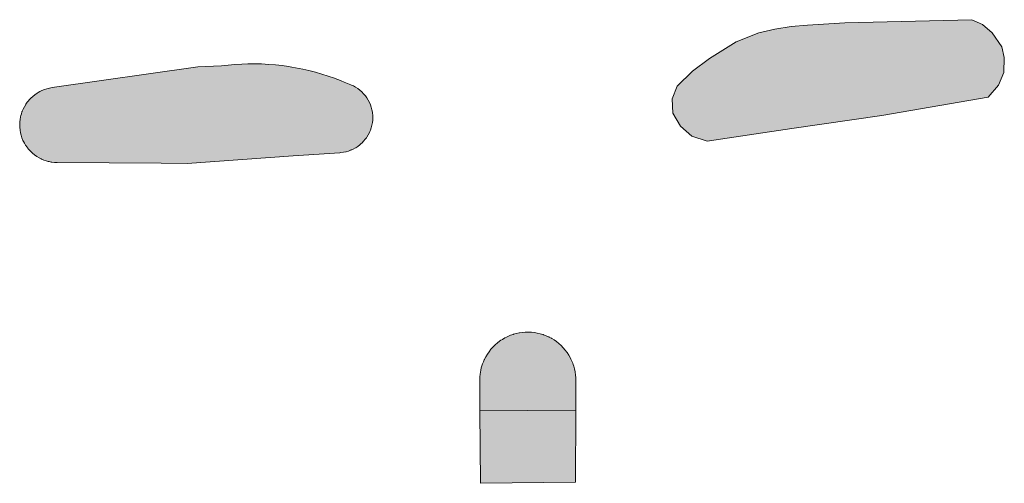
# Model space of a CAD drawing. Extents: x 97094 to 109644, y 463509 to 471969.
# Tile 361 of 362: x 106920 to 106961, y 471118 to 471137. Entities that reach past the tile are written whole.
import ezdxf

# ---------------------------------------------------------------- set-up
doc = ezdxf.new("R2010")
doc.units = 0
doc.layers.add('109 Onkruidbestrijding elementen', color=6, linetype='Continuous', lineweight=20, true_color=0xff00ff)

msp = doc.modelspace()

# ---------------------------------------------------------------- hatches: boundary and pattern name
at = {"layer": '109 Onkruidbestrijding elementen', "true_color": 0xff00ff}
for points in [[(106959.667, 471136.998), (106954.372, 471136.863), (106952.812, 471136.775), (106952.13, 471136.712), (106951.455, 471136.601), (106950.789, 471136.443), (106949.84, 471136.069), (106948.726, 471135.379), (106948.016, 471134.848), (106947.372, 471134.224), (106947.173, 471133.694), (106947.199, 471133.096), (106947.518, 471132.552), (106947.982, 471132.128), (106948.633, 471131.929), (106952.163, 471132.453), (106955.922, 471133.001), (106960.357, 471133.76), (106960.782, 471134.264), (106961.014, 471134.795), (106961.027, 471135.412), (106960.927, 471135.87), (106960.523, 471136.447), (106960.118, 471136.799), (106959.667, 471136.998)], [(106933.34, 471131.445), (106933.341, 471131.445), (106933.341, 471131.445), (106933.449, 471131.46), (106933.551, 471131.481), (106933.555, 471131.482), (106933.559, 471131.483), (106933.66, 471131.513), (106933.748, 471131.545), (106933.762, 471131.55), (106933.775, 471131.556), (106933.86, 471131.596), (106933.948, 471131.644), (106933.956, 471131.648), (106933.964, 471131.653), (106934.047, 471131.708), (106934.13, 471131.771), (106934.178, 471131.812), (106934.224, 471131.855), (106934.29, 471131.923), (106934.36, 471132.006), (106934.408, 471132.071), (106934.422, 471132.091), (106934.424, 471132.094), (106934.426, 471132.097), (106934.481, 471132.187), (106934.531, 471132.282), (106934.531, 471132.283), (106934.531, 471132.284), (106934.554, 471132.335), (106934.575, 471132.386), (106934.609, 471132.486), (106934.637, 471132.591), (106934.637, 471132.591), (106934.637, 471132.591), (106934.648, 471132.645), (106934.657, 471132.7), (106934.669, 471132.804), (106934.672, 471132.86), (106934.673, 471132.917), (106934.673, 471132.925), (106934.669, 471133.022), (106934.669, 471133.022), (106934.669, 471133.023), (106934.669, 471133.024), (106934.664, 471133.078), (106934.657, 471133.131), (106934.637, 471133.238), (106934.609, 471133.343), (106934.574, 471133.446), (106934.531, 471133.546), (106934.481, 471133.642), (106934.424, 471133.735), (106934.364, 471133.818), (106934.329, 471133.863), (106934.291, 471133.906), (106934.29, 471133.907), (106934.216, 471133.983), (106934.215, 471133.984), (106934.214, 471133.985), (106934.133, 471134.056), (106934.048, 471134.121), (106934.047, 471134.122), (106934.047, 471134.122), (106934.046, 471134.123), (106933.956, 471134.181), (106933.87, 471134.229), (106933.861, 471134.234), (106933.852, 471134.238), (106933.762, 471134.279), (106933.486, 471134.394), (106933.348, 471134.45), (106933.259, 471134.485), (106933.171, 471134.519), (106933.081, 471134.552), (106932.992, 471134.584), (106932.902, 471134.615), (106932.812, 471134.646), (106932.548, 471134.729), (106932.277, 471134.807), (106932.003, 471134.877), (106931.759, 471134.933), (106931.606, 471134.965), (106931.452, 471134.994), (106931.451, 471134.994), (106931.45, 471134.994), (106931.302, 471135.02), (106931.153, 471135.044), (106930.893, 471135.079), (106930.612, 471135.11), (106930.33, 471135.133), (106930.183, 471135.142), (106930.036, 471135.148), (106929.791, 471135.154), (106929.622, 471135.155), (106929.453, 471135.153), (106929.202, 471135.144), (106928.92, 471135.127), (106928.638, 471135.102), (106928.358, 471135.069), (106927.371, 471135.022), (106921.29, 471134.16), (106921.183, 471134.141), (106921.125, 471134.128), (106921.068, 471134.112), (106920.968, 471134.079), (106920.864, 471134.036), (106920.773, 471133.992), (106920.763, 471133.986), (106920.753, 471133.981), (106920.667, 471133.93), (106920.574, 471133.866), (106920.487, 471133.796), (106920.404, 471133.72), (106920.335, 471133.648), (106920.327, 471133.639), (106920.319, 471133.629), (106920.257, 471133.552), (106920.195, 471133.464), (106920.192, 471133.46), (106920.19, 471133.456), (106920.135, 471133.364), (106920.084, 471133.264), (106920.046, 471133.175), (106920.04, 471133.16), (106920.034, 471133.144), (106920.008, 471133.065), (106919.99, 471133.003), (106919.975, 471132.94), (106919.956, 471132.836), (106919.943, 471132.727), (106919.943, 471132.724), (106919.943, 471132.721), (106919.939, 471132.612), (106919.942, 471132.5), (106919.952, 471132.396), (106919.953, 471132.389), (106919.954, 471132.383), (106919.973, 471132.278), (106920, 471132.169), (106920.035, 471132.063), (106920.077, 471131.959), (106920.119, 471131.872), (106920.127, 471131.858), (106920.134, 471131.844), (106920.183, 471131.762), (106920.247, 471131.669), (106920.266, 471131.645), (106920.307, 471131.593), (106920.317, 471131.581), (106920.328, 471131.568), (106920.388, 471131.503), (106920.43, 471131.462), (106920.474, 471131.422), (106920.561, 471131.351), (106920.561, 471131.351), (106920.561, 471131.351), (106920.652, 471131.287), (106920.749, 471131.229), (106920.842, 471131.181), (106920.848, 471131.178), (106920.854, 471131.175), (106920.952, 471131.135), (106921.048, 471131.101), (106921.087, 471131.09), (106921.127, 471131.079), (106921.166, 471131.07), (106921.206, 471131.062), (106921.246, 471131.054), (106921.287, 471131.048), (106921.388, 471131.037), (106921.5, 471131.032), (106925.846, 471131.003), (106926.928, 471130.996), (106931.358, 471131.315), (106933.292, 471131.441), (106933.34, 471131.445)], [(106939.142, 471122.07), (106939.138, 471121.95), (106939.136, 471120.666), (106943.152, 471120.69), (106943.148, 471121.955), (106943.147, 471121.996), (106943.146, 471122.037), (106943.146, 471122.037), (106943.146, 471122.037), (106943.136, 471122.163), (106943.12, 471122.282), (106943.119, 471122.288), (106943.118, 471122.294), (106943.093, 471122.413), (106943.061, 471122.531), (106943.042, 471122.592), (106943.02, 471122.652), (106942.997, 471122.711), (106942.971, 471122.77), (106942.944, 471122.828), (106942.915, 471122.885), (106942.852, 471122.995), (106942.788, 471123.093), (106942.783, 471123.101), (106942.778, 471123.108), (106942.706, 471123.202), (106942.624, 471123.298), (106942.536, 471123.389), (106942.442, 471123.474), (106942.343, 471123.553), (106942.24, 471123.625), (106942.239, 471123.626), (106942.238, 471123.626), (106942.237, 471123.627), (106942.139, 471123.687), (106942.13, 471123.692), (106942.122, 471123.697), (106942.032, 471123.744), (106942.02, 471123.75), (106942.008, 471123.756), (106941.903, 471123.802), (106941.799, 471123.842), (106941.784, 471123.847), (106941.769, 471123.852), (106941.664, 471123.883), (106941.54, 471123.912), (106941.415, 471123.933), (106941.298, 471123.946), (106941.288, 471123.947), (106941.279, 471123.947), (106941.166, 471123.952), (106941.163, 471123.952), (106941.16, 471123.952), (106941.036, 471123.949), (106940.91, 471123.938), (106940.791, 471123.921), (106940.785, 471123.92), (106940.779, 471123.919), (106940.661, 471123.893), (106940.543, 471123.86), (106940.539, 471123.859), (106940.535, 471123.858), (106940.42, 471123.817), (106940.314, 471123.773), (106940.252, 471123.743), (106940.19, 471123.711), (106940.08, 471123.647), (106940.023, 471123.61), (106939.968, 471123.572), (106939.875, 471123.5), (106939.787, 471123.424), (106939.734, 471123.373), (106939.683, 471123.321), (106939.605, 471123.233), (106939.527, 471123.133), (106939.455, 471123.029), (106939.455, 471123.029), (106939.455, 471123.029), (106939.455, 471123.029), (106939.39, 471122.92), (106939.336, 471122.815), (106939.332, 471122.807), (106939.328, 471122.799), (106939.288, 471122.708), (106939.256, 471122.624), (106939.228, 471122.539), (106939.203, 471122.453), (106939.182, 471122.366), (106939.166, 471122.278), (106939.153, 471122.189), (106939.143, 471122.085), (106939.142, 471122.077), (106939.142, 471122.07)], [(106943.152, 471120.69), (106939.136, 471120.666), (106939.17, 471117.637), (106943.136, 471117.691), (106943.152, 471120.69)]]:
    msp.add_hatch(color=6, dxfattribs=at).paths.add_polyline_path(points)

# ---------------------------------------------------------------- linework, layer by layer
at = {"layer": '109 Onkruidbestrijding elementen', "color": 3, "true_color": 0x00ff00}
for points in [[(106959.667, 471136.998), (106954.372, 471136.863), (106952.812, 471136.775), (106952.13, 471136.712), (106951.455, 471136.601), (106950.789, 471136.443), (106949.84, 471136.069), (106948.726, 471135.379), (106948.016, 471134.848), (106947.372, 471134.224), (106947.173, 471133.694), (106947.199, 471133.096), (106947.518, 471132.552), (106947.982, 471132.128), (106948.633, 471131.929), (106952.163, 471132.453), (106955.922, 471133.001), (106960.357, 471133.76), (106960.782, 471134.264), (106961.014, 471134.795), (106961.027, 471135.412), (106960.927, 471135.87), (106960.523, 471136.447), (106960.118, 471136.799), (106959.667, 471136.998)], [(106933.34, 471131.445), (106933.341, 471131.445), (106933.341, 471131.445), (106933.449, 471131.46), (106933.551, 471131.481), (106933.555, 471131.482), (106933.559, 471131.483), (106933.66, 471131.513), (106933.748, 471131.545), (106933.762, 471131.55), (106933.775, 471131.556), (106933.86, 471131.596), (106933.948, 471131.644), (106933.956, 471131.648), (106933.964, 471131.653), (106934.047, 471131.708), (106934.13, 471131.771), (106934.178, 471131.812), (106934.224, 471131.855), (106934.29, 471131.923), (106934.36, 471132.006), (106934.408, 471132.071), (106934.422, 471132.091), (106934.424, 471132.094), (106934.426, 471132.097), (106934.481, 471132.187), (106934.531, 471132.282), (106934.531, 471132.283), (106934.531, 471132.284), (106934.554, 471132.335), (106934.575, 471132.386), (106934.609, 471132.486), (106934.637, 471132.591), (106934.637, 471132.591), (106934.637, 471132.591), (106934.648, 471132.645), (106934.657, 471132.7), (106934.669, 471132.804), (106934.672, 471132.86), (106934.673, 471132.917), (106934.673, 471132.925), (106934.669, 471133.022), (106934.669, 471133.022), (106934.669, 471133.023), (106934.669, 471133.024), (106934.664, 471133.078), (106934.657, 471133.131), (106934.637, 471133.238), (106934.609, 471133.343), (106934.574, 471133.446), (106934.531, 471133.546), (106934.481, 471133.642), (106934.424, 471133.735), (106934.364, 471133.818), (106934.329, 471133.863), (106934.291, 471133.906), (106934.29, 471133.907), (106934.216, 471133.983), (106934.215, 471133.984), (106934.214, 471133.985), (106934.133, 471134.056), (106934.048, 471134.121), (106934.047, 471134.122), (106934.047, 471134.122), (106934.046, 471134.123), (106933.956, 471134.181), (106933.87, 471134.229), (106933.861, 471134.234), (106933.852, 471134.238), (106933.762, 471134.279), (106933.486, 471134.394), (106933.348, 471134.45), (106933.259, 471134.485), (106933.171, 471134.519), (106933.081, 471134.552), (106932.992, 471134.584), (106932.902, 471134.615), (106932.812, 471134.646), (106932.548, 471134.729), (106932.277, 471134.807), (106932.003, 471134.877), (106931.759, 471134.933), (106931.606, 471134.965), (106931.452, 471134.994), (106931.451, 471134.994), (106931.45, 471134.994), (106931.302, 471135.02), (106931.153, 471135.044), (106930.893, 471135.079), (106930.612, 471135.11), (106930.33, 471135.133), (106930.183, 471135.142), (106930.036, 471135.148), (106929.791, 471135.154), (106929.622, 471135.155), (106929.453, 471135.153), (106929.202, 471135.144), (106928.92, 471135.127), (106928.638, 471135.102), (106928.358, 471135.069), (106927.371, 471135.022), (106921.29, 471134.16), (106921.183, 471134.141), (106921.125, 471134.128), (106921.068, 471134.112), (106920.968, 471134.079), (106920.864, 471134.036), (106920.773, 471133.992), (106920.763, 471133.986), (106920.753, 471133.981), (106920.667, 471133.93), (106920.574, 471133.866), (106920.487, 471133.796), (106920.404, 471133.72), (106920.335, 471133.648), (106920.327, 471133.639), (106920.319, 471133.629), (106920.257, 471133.552), (106920.195, 471133.464), (106920.192, 471133.46), (106920.19, 471133.456), (106920.135, 471133.364), (106920.084, 471133.264), (106920.046, 471133.175), (106920.04, 471133.16), (106920.034, 471133.144), (106920.008, 471133.065), (106919.99, 471133.003), (106919.975, 471132.94), (106919.956, 471132.836), (106919.943, 471132.727), (106919.943, 471132.724), (106919.943, 471132.721), (106919.939, 471132.612), (106919.942, 471132.5), (106919.952, 471132.396), (106919.953, 471132.389), (106919.954, 471132.383), (106919.973, 471132.278), (106920, 471132.169), (106920.035, 471132.063), (106920.077, 471131.959), (106920.119, 471131.872), (106920.127, 471131.858), (106920.134, 471131.844), (106920.183, 471131.762), (106920.247, 471131.669), (106920.266, 471131.645), (106920.307, 471131.593), (106920.317, 471131.581), (106920.328, 471131.568), (106920.388, 471131.503), (106920.43, 471131.462), (106920.474, 471131.422), (106920.561, 471131.351), (106920.561, 471131.351), (106920.561, 471131.351), (106920.652, 471131.287), (106920.749, 471131.229), (106920.842, 471131.181), (106920.848, 471131.178), (106920.854, 471131.175), (106920.952, 471131.135), (106921.048, 471131.101), (106921.087, 471131.09), (106921.127, 471131.079), (106921.166, 471131.07), (106921.206, 471131.062), (106921.246, 471131.054), (106921.287, 471131.048), (106921.388, 471131.037), (106921.5, 471131.032), (106925.846, 471131.003), (106926.928, 471130.996), (106931.358, 471131.315), (106933.292, 471131.441), (106933.34, 471131.445)], [(106939.142, 471122.07), (106939.138, 471121.95), (106939.136, 471120.666), (106943.152, 471120.69), (106943.148, 471121.955), (106943.147, 471121.996), (106943.146, 471122.037), (106943.146, 471122.037), (106943.146, 471122.037), (106943.136, 471122.163), (106943.12, 471122.282), (106943.119, 471122.288), (106943.118, 471122.294), (106943.093, 471122.413), (106943.061, 471122.531), (106943.042, 471122.592), (106943.02, 471122.652), (106942.997, 471122.711), (106942.971, 471122.77), (106942.944, 471122.828), (106942.915, 471122.885), (106942.852, 471122.995), (106942.788, 471123.093), (106942.783, 471123.101), (106942.778, 471123.108), (106942.706, 471123.202), (106942.624, 471123.298), (106942.536, 471123.389), (106942.442, 471123.474), (106942.343, 471123.553), (106942.24, 471123.625), (106942.239, 471123.626), (106942.238, 471123.626), (106942.237, 471123.627), (106942.139, 471123.687), (106942.13, 471123.692), (106942.122, 471123.697), (106942.032, 471123.744), (106942.02, 471123.75), (106942.008, 471123.756), (106941.903, 471123.802), (106941.799, 471123.842), (106941.784, 471123.847), (106941.769, 471123.852), (106941.664, 471123.883), (106941.54, 471123.912), (106941.415, 471123.933), (106941.298, 471123.946), (106941.288, 471123.947), (106941.279, 471123.947), (106941.166, 471123.952), (106941.163, 471123.952), (106941.16, 471123.952), (106941.036, 471123.949), (106940.91, 471123.938), (106940.791, 471123.921), (106940.785, 471123.92), (106940.779, 471123.919), (106940.661, 471123.893), (106940.543, 471123.86), (106940.539, 471123.859), (106940.535, 471123.858), (106940.42, 471123.817), (106940.314, 471123.773), (106940.252, 471123.743), (106940.19, 471123.711), (106940.08, 471123.647), (106940.023, 471123.61), (106939.968, 471123.572), (106939.875, 471123.5), (106939.787, 471123.424), (106939.734, 471123.373), (106939.683, 471123.321), (106939.605, 471123.233), (106939.527, 471123.133), (106939.455, 471123.029), (106939.455, 471123.029), (106939.455, 471123.029), (106939.455, 471123.029), (106939.39, 471122.92), (106939.336, 471122.815), (106939.332, 471122.807), (106939.328, 471122.799), (106939.288, 471122.708), (106939.256, 471122.624), (106939.228, 471122.539), (106939.203, 471122.453), (106939.182, 471122.366), (106939.166, 471122.278), (106939.153, 471122.189), (106939.143, 471122.085), (106939.142, 471122.077), (106939.142, 471122.07)], [(106943.152, 471120.69), (106939.136, 471120.666), (106939.17, 471117.637), (106943.136, 471117.691), (106943.152, 471120.69)]]:
    msp.add_lwpolyline(points, close=True, dxfattribs=at)

doc.saveas('drawing.dxf')
